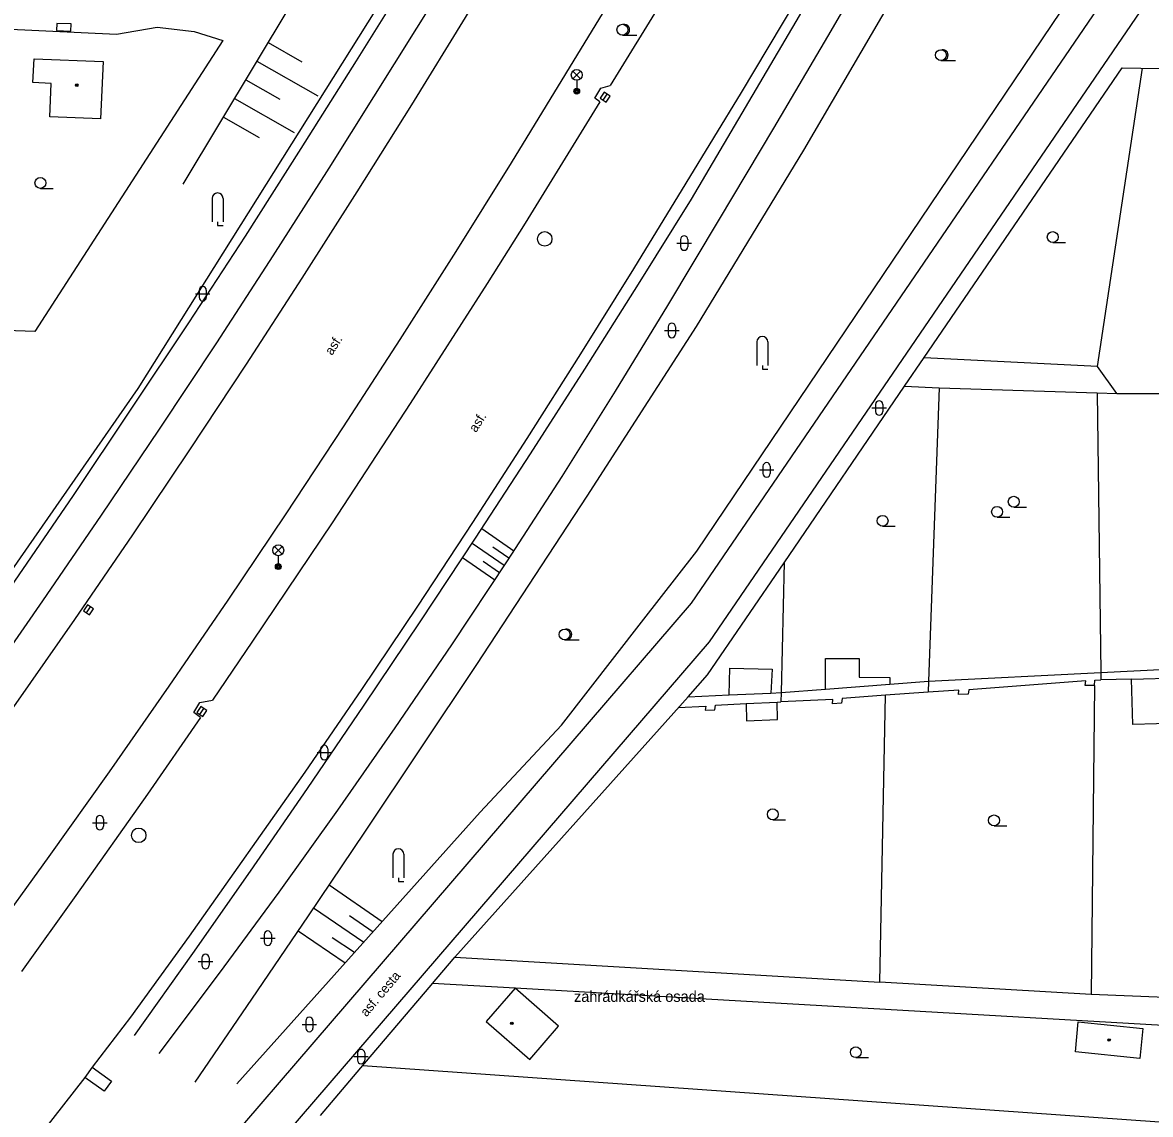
# Model space of a CAD drawing. Extents: x -596024 to -594475, y -1163820 to -1161957.
# Drawn here: x -595719.3 to -595641.5, y -1163071.7 to -1162996.3 of the extents above; entities that cross this region are included whole.
import ezdxf

# ---------------------------------------------------------------- set-up
doc = ezdxf.new("R2010")
doc.units = 0
for name, color, linetype in [('Level 10', 7, 'Continuous'), ('Level 11', 7, 'Continuous'), ('Level 14', 7, 'Continuous'), ('Level 15', 7, 'Continuous'), ('Level 24', 7, 'Continuous'), ('Level 27', 7, 'Continuous'), ('Level 33', 7, 'Continuous'), ('Level 36', 7, 'Continuous'), ('Level 39', 7, 'Continuous'), ('Level 40', 7, 'Continuous'), ('Level 41', 7, 'Continuous'), ('Level 5', 7, 'Continuous'), ('Level 51', 7, 'Continuous'), ('Level 52', 7, 'Continuous'), ('Level 54', 7, 'Continuous'), ('Level 7', 7, 'Continuous')]:
    doc.layers.add(name, color=color, linetype=linetype)

msp = doc.modelspace()

# ---------------------------------------------------------------- linework, layer by layer
at = {"layer": 'Level 10'}
for points in [[(-595630.9, -1162913.4), (-595635.07, -1162921.66), (-595637.88, -1162927.16), (-595644.94, -1162940.88), (-595648.1, -1162946.98), (-595654.57, -1162959.11), (-595657.88, -1162965.13), (-595661.23, -1162971.12), (-595664.64, -1162977.09), (-595671.6, -1162988.94), (-595675.15, -1162994.82), (-595678.75, -1163000.67)], [(-595721.7, -1163059.71), (-595717.48, -1163053.88), (-595713.31, -1163048.02), (-595709.2, -1163042.12), (-595705.13, -1163036.19), (-595701.11, -1163030.22), (-595697.15, -1163024.22), (-595693.24, -1163018.19), (-595689.38, -1163012.12), (-595685.57, -1163006.01), (-595681.81, -1162999.88), (-595678.2, -1162993.94), (-595674.63, -1162987.98), (-595671.1, -1162981.99), (-595667.61, -1162975.97), (-595664.16, -1162969.94), (-595660.76, -1162963.87), (-595654.08, -1162951.68), (-595650.81, -1162945.55), (-595647.58, -1162939.39), (-595641.51, -1162927.59)], [(-595651.4, -1162929.55), (-595654.48, -1162935.46), (-595657.71, -1162941.62), (-595660.99, -1162947.76), (-595664.31, -1162953.87), (-595667.67, -1162959.97), (-595671.08, -1162966.03), (-595674.53, -1162972.07), (-595678.02, -1162978.09), (-595685.14, -1162990.05), (-595688.76, -1162995.99), (-595692.47, -1163002.01), (-595696.23, -1163008.01), (-595700.03, -1163013.97), (-595703.88, -1163019.9), (-595707.78, -1163025.81), (-595711.73, -1163031.68), (-595715.73, -1163037.51), (-595719.77, -1163043.32), (-595723.86, -1163049.09), (-595727.99, -1163054.83)], [(-595642.32, -1162953), (-595644.28, -1162956.66), (-595651.31, -1162969.51), (-595654.9, -1162975.89), (-595658.54, -1162982.25), (-595662.22, -1162988.59), (-595669.71, -1163001.17), (-595673.53, -1163007.42), (-595677.14, -1163013.32), (-595680.79, -1163019.19), (-595684.5, -1163025.03), (-595688.26, -1163030.83), (-595692.06, -1163036.61), (-595695.92, -1163042.35), (-595699.83, -1163048.05), (-595707.8, -1163059.36), (-595711.85, -1163064.96)], [(-595673.14, -1163036.39), (-595631.89, -1162976.03)], [(-595671.89, -1163039.07), (-595629.8, -1162977.48)], [(-595679.46, -1163001.81), (-595679.82, -1163001.54), (-595679.39, -1163000.85), (-595678.75, -1163000.67)], [(-595679.46, -1163001.81), (-595682.04, -1163006), (-595684.63, -1163010.18), (-595687.25, -1163014.34), (-595692.56, -1163022.62), (-595697.95, -1163030.85), (-595703.43, -1163039.02), (-595706.2, -1163043.08)], [(-595706.35, -1163075.03), (-595673.14, -1163036.39)], [(-595707.55, -1163080.51), (-595671.89, -1163039.07)], [(-595707.02, -1163044.27), (-595707.49, -1163043.94), (-595707.08, -1163043.24), (-595706.2, -1163043.08)], [(-595707.02, -1163044.27), (-595710.68, -1163049.56), (-595715.63, -1163056.57), (-595719.38, -1163061.8)], [(-595711.85, -1163064.96), (-595714.5, -1163068.41)], [(-595714.5, -1163068.41), (-595715.01, -1163069.12)], [(-595715.01, -1163069.12), (-595734.82, -1163094.46), (-595752.71, -1163114.63), (-595768.54, -1163130.21), (-595784.76, -1163144.78), (-595800.47, -1163157.57), (-595824.03, -1163173.72), (-595844.1, -1163185.1), (-595871.39, -1163197.95), (-595902.45, -1163210.22)]]:
    msp.add_lwpolyline(points, dxfattribs=at)
at = {"layer": 'Level 11'}
for points in [[(-595732.24, -1163052.41), (-595728.06, -1163046.59), (-595723.93, -1163040.75), (-595719.84, -1163034.87), (-595715.8, -1163028.96), (-595707.84, -1163017.05), (-595703.93, -1163011.06), (-595700.07, -1163005.03), (-595696.25, -1162998.97), (-595692.47, -1162992.89), (-595688.94, -1162987.06), (-595685.45, -1162981.21), (-595678.58, -1162969.44), (-595675.2, -1162963.52), (-595671.86, -1162957.58), (-595668.56, -1162951.61), (-595665.3, -1162945.63), (-595662.07, -1162939.63), (-595658.89, -1162933.6), (-595655.83, -1162927.6)], [(-595653.73, -1162928.39), (-595656.76, -1162934.35), (-595659.94, -1162940.45), (-595663.16, -1162946.53), (-595666.43, -1162952.58), (-595669.74, -1162958.61), (-595673.1, -1162964.62), (-595676.51, -1162970.59), (-595679.96, -1162976.55), (-595686.99, -1162988.37), (-595690.58, -1162994.24), (-595698.16, -1163006.39), (-595702.03, -1163012.42), (-595705.93, -1163018.42), (-595709.89, -1163024.39), (-595713.89, -1163030.33), (-595717.94, -1163036.23), (-595722.03, -1163042.11), (-595726.17, -1163047.95), (-595730.36, -1163053.76)], [(-595714.5, -1163068.41), (-595713.18, -1163069.37), (-595713.68, -1163070.07), (-595715.01, -1163069.12)]]:
    msp.add_lwpolyline(points, dxfattribs=at)
at = {"layer": 'Level 14'}
for points in [[(-595635.37, -1162946.08), (-595638.79, -1162952.56), (-595642.24, -1162959.01), (-595645.73, -1162965.45), (-595649.26, -1162971.86), (-595652.83, -1162978.25), (-595656.44, -1162984.62), (-595660.08, -1162990.97), (-595663.76, -1162997.3), (-595667.48, -1163003.61), (-595671.24, -1163009.89), (-595674.79, -1163015.85), (-595678.41, -1163021.77), (-595682.1, -1163027.65), (-595685.87, -1163033.47), (-595689.7, -1163039.26), (-595693.61, -1163044.99), (-595697.58, -1163050.68), (-595701.62, -1163056.32), (-595705.73, -1163061.91), (-595709.91, -1163067.45)], [(-595632.55, -1162948.24), (-595636.17, -1162954.58), (-595639.79, -1162960.92), (-595647.07, -1162973.58), (-595650.72, -1162979.9), (-595654.38, -1162986.22), (-595658.04, -1162992.53), (-595665.4, -1163005.14), (-595672.82, -1163017.31), (-595680.36, -1163029), (-595687.99, -1163040.63), (-595695.7, -1163052.2), (-595699.59, -1163057.97), (-595703.5, -1163063.72), (-595707.43, -1163069.45)], [(-595673.13, -1163008.51), (-595665.69, -1162995.86), (-595662.01, -1162989.51), (-595654.71, -1162976.77), (-595647.51, -1162963.98), (-595643.94, -1162957.57), (-595641.65, -1162953.4)], [(-595672.77, -1163032.81), (-595641.18, -1162985.97)], [(-595708.23, -1163007.48), (-595698.31, -1162990.98)], [(-595693.13, -1162992.55), (-595711.35, -1163021.57)], [(-595711.58, -1163066.21), (-595707.56, -1163060.56), (-595703.58, -1163054.88), (-595699.64, -1163049.17), (-595695.74, -1163043.44), (-595691.87, -1163037.68), (-595688.05, -1163031.9), (-595684.26, -1163026.09), (-595680.51, -1163020.25), (-595676.8, -1163014.39), (-595673.13, -1163008.51)], [(-595711.35, -1163021.57), (-595732.55, -1163052.02)], [(-595676.58, -1163037.7), (-595672.77, -1163032.81)], [(-595682.12, -1163044.8), (-595676.58, -1163037.7)], [(-595687.73, -1163050.81), (-595682.12, -1163044.8)], [(-595704.53, -1163069.55), (-595687.73, -1163050.81)]]:
    msp.add_lwpolyline(points, dxfattribs=at)
at = {"layer": 'Level 15'}
for points in [[(-595702.36, -1162997.72), (-595700.03, -1162999.04)], [(-595703.13, -1162999), (-595698.93, -1163001.38)], [(-595703.91, -1163000.29), (-595701.55, -1163001.62)], [(-595704.68, -1163001.57), (-595700.56, -1163003.91)], [(-595705.45, -1163002.86), (-595702.98, -1163004.26)], [(-595687.62, -1163031.24), (-595685.41, -1163032.77)], [(-595688.28, -1163032.25), (-595686.06, -1163033.77)], [(-595686.84, -1163032.51), (-595685.74, -1163033.27)], [(-595688.94, -1163033.25), (-595686.72, -1163034.78)], [(-595687.51, -1163033.5), (-595686.39, -1163034.28)], [(-595698.14, -1163055.83), (-595694.48, -1163058.35)], [(-595699.22, -1163057.42), (-595695.76, -1163059.77)], [(-595696.75, -1163057.94), (-595695.12, -1163059.06)], [(-595700.29, -1163059), (-595697.04, -1163061.2)], [(-595697.93, -1163059.45), (-595696.4, -1163060.48)]]:
    msp.add_lwpolyline(points, dxfattribs=at)
at = {"layer": 'Level 24'}
msp.add_lwpolyline([(-595716.97, -1162996.889), (-595715.971, -1162996.93), (-595715.95, -1162996.431), (-595716.949, -1162996.39)], close=True, dxfattribs=at)
at = {"layer": 'Level 27'}
for p, q in [((-595679.238, -1163001.698), (-595678.962, -1163001.282)), ((-595714.89, -1163037.067), (-595714.61, -1163036.653)), ((-595707.07, -1163044.077), (-595706.79, -1163043.663))]:
    msp.add_line(p, q, dxfattribs=at)
for points in [[(-595679.03, -1163001.837), (-595678.753, -1163001.42), (-595679.17, -1163001.143), (-595679.447, -1163001.56)], [(-595714.683, -1163037.207), (-595714.403, -1163036.793), (-595714.817, -1163036.513), (-595715.097, -1163036.927)], [(-595706.863, -1163044.217), (-595706.583, -1163043.803), (-595706.997, -1163043.523), (-595707.277, -1163043.937)]]:
    msp.add_lwpolyline(points, close=True, dxfattribs=at)
for centre in [(-595683.27, -1163011.26), (-595711.29, -1163052.41)]:
    msp.add_circle(centre, 0.5, dxfattribs=at)
at = {"layer": 'Level 33'}
for p, q in [((-595681.325, -1163000.21), (-595680.795, -1162999.68)), ((-595681.325, -1162999.68), (-595680.795, -1163000.21)), ((-595681.06, -1163000.32), (-595681.06, -1163001.07)), ((-595701.925, -1163033.01), (-595701.395, -1163032.48)), ((-595701.925, -1163032.48), (-595701.395, -1163033.01)), ((-595701.66, -1163033.12), (-595701.66, -1163033.87))]:
    msp.add_line(p, q, dxfattribs=at)
for centre, radius in [((-595681.06, -1162999.945), 0.375), ((-595681.06, -1163001.07), 0.2), ((-595681.06, -1163001.07), 0.145), ((-595681.06, -1163001.07), 0.0876), ((-595701.66, -1163032.745), 0.375), ((-595701.66, -1163033.87), 0.2), ((-595701.66, -1163033.87), 0.145), ((-595701.66, -1163033.87), 0.0876)]:
    msp.add_circle(centre, radius, dxfattribs=at)
at = {"layer": 'Level 36'}
for p, q in [((-595677.91, -1162997.205), (-595676.91, -1162997.205)), ((-595655.92, -1162998.955), (-595654.92, -1162998.955)), ((-595718.08, -1163007.775), (-595717.205, -1163007.775)), ((-595706.225, -1163008.465), (-595706.225, -1163010.09)), ((-595705.475, -1163008.465), (-595705.475, -1163010.09)), ((-595673.896, -1163011.296), (-595673.896, -1163011.796)), ((-595673.396, -1163011.296), (-595673.396, -1163011.796)), ((-595674.146, -1163011.546), (-595673.146, -1163011.546)), ((-595648.21, -1163011.505), (-595647.335, -1163011.505)), ((-595707.376, -1163015.046), (-595706.376, -1163015.046)), ((-595707.126, -1163014.796), (-595707.126, -1163015.296)), ((-595706.626, -1163014.796), (-595706.626, -1163015.296)), ((-595674.746, -1163017.326), (-595674.746, -1163017.826)), ((-595674.246, -1163017.326), (-595674.246, -1163017.826)), ((-595674.996, -1163017.576), (-595673.996, -1163017.576)), ((-595668.625, -1163018.365), (-595668.625, -1163019.99)), ((-595667.875, -1163018.365), (-595667.875, -1163019.99)), ((-595660.686, -1163022.926), (-595659.686, -1163022.926)), ((-595660.436, -1163022.676), (-595660.436, -1163023.176)), ((-595659.936, -1163022.676), (-595659.936, -1163023.176)), ((-595668.456, -1163027.196), (-595667.456, -1163027.196)), ((-595668.206, -1163026.946), (-595668.206, -1163027.446)), ((-595667.706, -1163026.946), (-595667.706, -1163027.446)), ((-595650.9, -1163029.765), (-595650.025, -1163029.765)), ((-595652.05, -1163030.465), (-595651.175, -1163030.465)), ((-595659.95, -1163031.085), (-595659.075, -1163031.085)), ((-595681.9, -1163038.925), (-595680.9, -1163038.925)), ((-595698.986, -1163046.696), (-595697.986, -1163046.696)), ((-595698.736, -1163046.446), (-595698.736, -1163046.946)), ((-595698.236, -1163046.446), (-595698.236, -1163046.946)), ((-595714.476, -1163051.536), (-595713.476, -1163051.536)), ((-595714.226, -1163051.286), (-595714.226, -1163051.786)), ((-595713.726, -1163051.286), (-595713.726, -1163051.786)), ((-595667.53, -1163051.335), (-595666.655, -1163051.335)), ((-595652.26, -1163051.755), (-595651.385, -1163051.755)), ((-595693.745, -1163053.715), (-595693.745, -1163055.34)), ((-595692.995, -1163053.715), (-595692.995, -1163055.34)), ((-595702.886, -1163059.506), (-595701.886, -1163059.506)), ((-595702.636, -1163059.256), (-595702.636, -1163059.756)), ((-595702.136, -1163059.256), (-595702.136, -1163059.756)), ((-595707.186, -1163061.116), (-595706.186, -1163061.116)), ((-595706.936, -1163060.866), (-595706.936, -1163061.366)), ((-595706.436, -1163060.866), (-595706.436, -1163061.366)), ((-595700.016, -1163065.456), (-595699.016, -1163065.456)), ((-595699.766, -1163065.206), (-595699.766, -1163065.706)), ((-595699.266, -1163065.206), (-595699.266, -1163065.706)), ((-595696.446, -1163067.676), (-595695.446, -1163067.676)), ((-595696.196, -1163067.426), (-595696.196, -1163067.926)), ((-595695.696, -1163067.426), (-595695.696, -1163067.926)), ((-595661.8, -1163067.745), (-595660.925, -1163067.745))]:
    msp.add_line(p, q, dxfattribs=at)
for points in [[(-595705.85, -1163010.09), (-595705.85, -1163010.34), (-595705.475, -1163010.34)], [(-595668.25, -1163019.99), (-595668.25, -1163020.24), (-595667.875, -1163020.24)], [(-595693.37, -1163055.34), (-595693.37, -1163055.59), (-595692.995, -1163055.59)]]:
    msp.add_lwpolyline(points, dxfattribs=at)
for centre in [(-595677.91, -1162996.83), (-595655.92, -1162998.58), (-595718.08, -1163007.4), (-595648.21, -1163011.13), (-595650.9, -1163029.39), (-595652.05, -1163030.09), (-595659.95, -1163030.71), (-595681.9, -1163038.55), (-595667.53, -1163050.96), (-595652.26, -1163051.38), (-595661.8, -1163067.37)]:
    msp.add_circle(centre, 0.375, dxfattribs=at)
for centre, radius, start, end in [((-595677.785, -1162996.83), 0.375, 260.40593, 99.59407), ((-595655.795, -1162998.58), 0.375, 260.40593, 99.59407), ((-595705.85, -1163008.465), 0.375, 0, 180), ((-595673.646, -1163011.296), 0.25, 0, 180), ((-595673.646, -1163011.796), 0.25, 180, 0), ((-595706.876, -1163014.796), 0.25, 0, 180), ((-595706.876, -1163015.296), 0.25, 180, 0), ((-595674.496, -1163017.326), 0.25, 0, 180), ((-595674.496, -1163017.826), 0.25, 180, 0), ((-595668.25, -1163018.365), 0.375, 0, 180), ((-595660.186, -1163022.676), 0.25, 0, 180), ((-595660.186, -1163023.176), 0.25, 180, 0), ((-595667.956, -1163026.946), 0.25, 0, 180), ((-595667.956, -1163027.446), 0.25, 180, 0), ((-595681.775, -1163038.55), 0.375, 260.40593, 99.59407), ((-595698.486, -1163046.446), 0.25, 0, 180), ((-595698.486, -1163046.946), 0.25, 180, 0), ((-595713.976, -1163051.286), 0.25, 0, 180), ((-595713.976, -1163051.786), 0.25, 180, 0), ((-595693.37, -1163053.715), 0.375, 0, 180), ((-595702.386, -1163059.256), 0.25, 0, 180), ((-595702.386, -1163059.756), 0.25, 180, 0), ((-595706.686, -1163060.866), 0.25, 0, 180), ((-595706.686, -1163061.366), 0.25, 180, 0), ((-595699.516, -1163065.206), 0.25, 0, 180), ((-595699.516, -1163065.706), 0.25, 180, 0), ((-595695.946, -1163067.426), 0.25, 0, 180), ((-595695.946, -1163067.926), 0.25, 180, 0)]:
    msp.add_arc(centre, radius, start, end, dxfattribs=at)
at = {"layer": 'Level 39'}
for centre, radius in [((-595715.57, -1163000.65), 0.09), ((-595715.57, -1163000.65), 0.0398), ((-595685.54, -1163065.38), 0.09), ((-595685.54, -1163065.38), 0.0398), ((-595644.32, -1163066.53), 0.09), ((-595644.32, -1163066.53), 0.0398)]:
    msp.add_circle(centre, radius, dxfattribs=at)
at = {"layer": 'Level 5'}
for points in [[(-595718.59, -1163000.47), (-595718.52, -1162998.83)], [(-595718.52, -1162998.83), (-595713.74, -1162999.03)], [(-595713.74, -1162999.03), (-595713.92, -1163002.98)], [(-595717.33, -1163000.53), (-595718.59, -1163000.47)], [(-595717.42, -1163002.84), (-595717.33, -1163000.53)], [(-595713.92, -1163002.98), (-595717.42, -1163002.84)]]:
    msp.add_lwpolyline(points, dxfattribs=at)
at = {"layer": 'Level 51'}
for points in [[(-595645.12, -1163020.06), (-595642.01, -1162999.47)], [(-595645.12, -1163020.06), (-595657.09, -1163019.46)], [(-595643.78, -1163021.93), (-595645.12, -1163020.06)], [(-595658.43, -1163021.43), (-595656.04, -1163021.53)], [(-595656.04, -1163021.53), (-595656.77, -1163041.77)], [(-595656.04, -1163021.53), (-595645.13, -1163021.89)], [(-595645.13, -1163021.89), (-595643.78, -1163021.93)], [(-595645.13, -1163021.89), (-595644.89, -1163041.18)], [(-595643.78, -1163021.93), (-595633.61, -1163021.93)], [(-595666.74, -1163033.59), (-595666.96, -1163042.55)], [(-595644.89, -1163041.18), (-595644.88, -1163041.69)], [(-595642.76, -1163041.63), (-595644.88, -1163041.69)], [(-595645.33, -1163042.07), (-595645.96, -1163042.07), (-595645.93, -1163041.76), (-595654, -1163042.36), (-595654.04, -1163042.66), (-595654.72, -1163042.69), (-595654.69, -1163042.39), (-595656.8, -1163042.54)], [(-595656.77, -1163041.77), (-595656.8, -1163042.54)], [(-595645.33, -1163042.07), (-595645.56, -1163063.39)], [(-595645.33, -1163042.07), (-595645.29, -1163041.7), (-595644.88, -1163041.69)], [(-595669.37, -1163043.32), (-595667.22, -1163043.22)], [(-595667.22, -1163043.22), (-595666.98, -1163043.21)], [(-595666.96, -1163042.55), (-595666.98, -1163043.21)], [(-595659.75, -1163042.75), (-595662.75, -1163042.97), (-595662.78, -1163043.29), (-595663.41, -1163043.34), (-595663.38, -1163043.04), (-595666.98, -1163043.21)], [(-595660.13, -1163062.54), (-595659.75, -1163042.75)], [(-595656.8, -1163042.54), (-595659.75, -1163042.75)], [(-595674.06, -1163043.6), (-595672.15, -1163043.5), (-595672.19, -1163043.78), (-595671.52, -1163043.75), (-595671.48, -1163043.42), (-595669.37, -1163043.32)], [(-595689.47, -1163060.82), (-595660.13, -1163062.54)], [(-595685.31, -1163062.96), (-595691.02, -1163062.64)], [(-595645.56, -1163063.39), (-595660.13, -1163062.54)], [(-595615.02, -1163066.99), (-595685.31, -1163062.96)], [(-595615.36, -1163064.62), (-595645.56, -1163063.39)], [(-595695.83, -1163068.29), (-595613.19, -1163074.13)]]:
    msp.add_lwpolyline(points, dxfattribs=at)
at = {"layer": 'Level 52'}
for points in [[(-595642.76, -1163041.63), (-595639.49, -1163041.54)], [(-595642.68, -1163044.76), (-595642.76, -1163041.63)], [(-595639.4, -1163044.67), (-595642.68, -1163044.76)], [(-595685.31, -1163062.96), (-595687.31, -1163065.26)], [(-595682.31, -1163065.58), (-595685.31, -1163062.96)], [(-595687.31, -1163065.26), (-595684.29, -1163067.87)], [(-595684.29, -1163067.87), (-595682.31, -1163065.58)], [(-595646.63, -1163067.35), (-595646.44, -1163065.27)], [(-595646.44, -1163065.27), (-595641.99, -1163065.74)], [(-595641.99, -1163065.74), (-595642.19, -1163067.81)], [(-595642.19, -1163067.81), (-595646.63, -1163067.35)]]:
    msp.add_lwpolyline(points, dxfattribs=at)
at = {"layer": 'Level 54'}
for points in [[(-595670.55, -1163042.72), (-595670.5, -1163040.88)], [(-595670.5, -1163040.88), (-595667.57, -1163040.95)], [(-595663.89, -1163042.32), (-595663.88, -1163040.21)], [(-595663.88, -1163040.21), (-595661.57, -1163040.2)], [(-595661.57, -1163040.2), (-595661.57, -1163041.5)], [(-595667.57, -1163040.95), (-595667.66, -1163042.59)], [(-595661.57, -1163041.5), (-595659.45, -1163041.52)], [(-595659.45, -1163041.52), (-595659.46, -1163041.98)], [(-595656.77, -1163041.77), (-595644.89, -1163041.18)], [(-595644.89, -1163041.18), (-595640.34, -1163040.95)], [(-595666.96, -1163042.55), (-595663.89, -1163042.32)], [(-595663.89, -1163042.32), (-595659.46, -1163041.98)], [(-595659.46, -1163041.98), (-595656.77, -1163041.77)], [(-595673.38, -1163042.85), (-595670.55, -1163042.72)], [(-595670.55, -1163042.72), (-595667.66, -1163042.59)], [(-595667.66, -1163042.59), (-595666.96, -1163042.55)], [(-595667.21, -1163044.41), (-595667.22, -1163043.22)], [(-595669.37, -1163043.32), (-595669.34, -1163044.51)], [(-595669.34, -1163044.51), (-595667.21, -1163044.41)]]:
    msp.add_lwpolyline(points, dxfattribs=at)
at = {"layer": 'Level 7'}
for points in [[(-595723.09, -1162996.65), (-595712.82, -1162997.14), (-595710.01, -1162996.66), (-595707.47, -1162996.96), (-595705.48, -1162997.58), (-595718.47, -1163017.65), (-595746.57, -1163016.68)], [(-595657.08, -1163019.45), (-595643.42, -1162999.46), (-595642.12, -1162999.47)], [(-595642.12, -1162999.47), (-595629.99, -1162999.51)], [(-595658.43, -1163021.43), (-595657.08, -1163019.45)], [(-595666.75, -1163033.61), (-595658.43, -1163021.43)], [(-595672.03, -1163041.34), (-595666.75, -1163033.61)], [(-595673.38, -1163042.85), (-595672.03, -1163041.34)], [(-595673.77, -1163043.28), (-595673.38, -1163042.85)], [(-595689.59, -1163060.95), (-595689.47, -1163060.82), (-595673.77, -1163043.28)], [(-595691.11, -1163062.74), (-595691.02, -1163062.64), (-595689.59, -1163060.95)], [(-595695.72, -1163068.16), (-595691.11, -1163062.74)], [(-595698.75, -1163071.73), (-595695.72, -1163068.16)]]:
    msp.add_lwpolyline(points, dxfattribs=at)

# ---------------------------------------------------------------- texts
at = {"layer": 'Level 40'}
for s, rotation, p in [('asf.', 57.56, (-595697.95, -1163019.34)), ('asf.', 57.56, (-595688.01, -1163024.66)), ('asf. cesta', 49.99, (-595695.57, -1163064.97))]:
    msp.add_text(s, height=0.65, rotation=rotation, dxfattribs=at).set_placement(p)
at = {"layer": 'Level 41'}
msp.add_text('zahrádkářská osada', height=0.75, dxfattribs=at).set_placement((-595681.25, -1163063.9))

doc.saveas('drawing.dxf')
